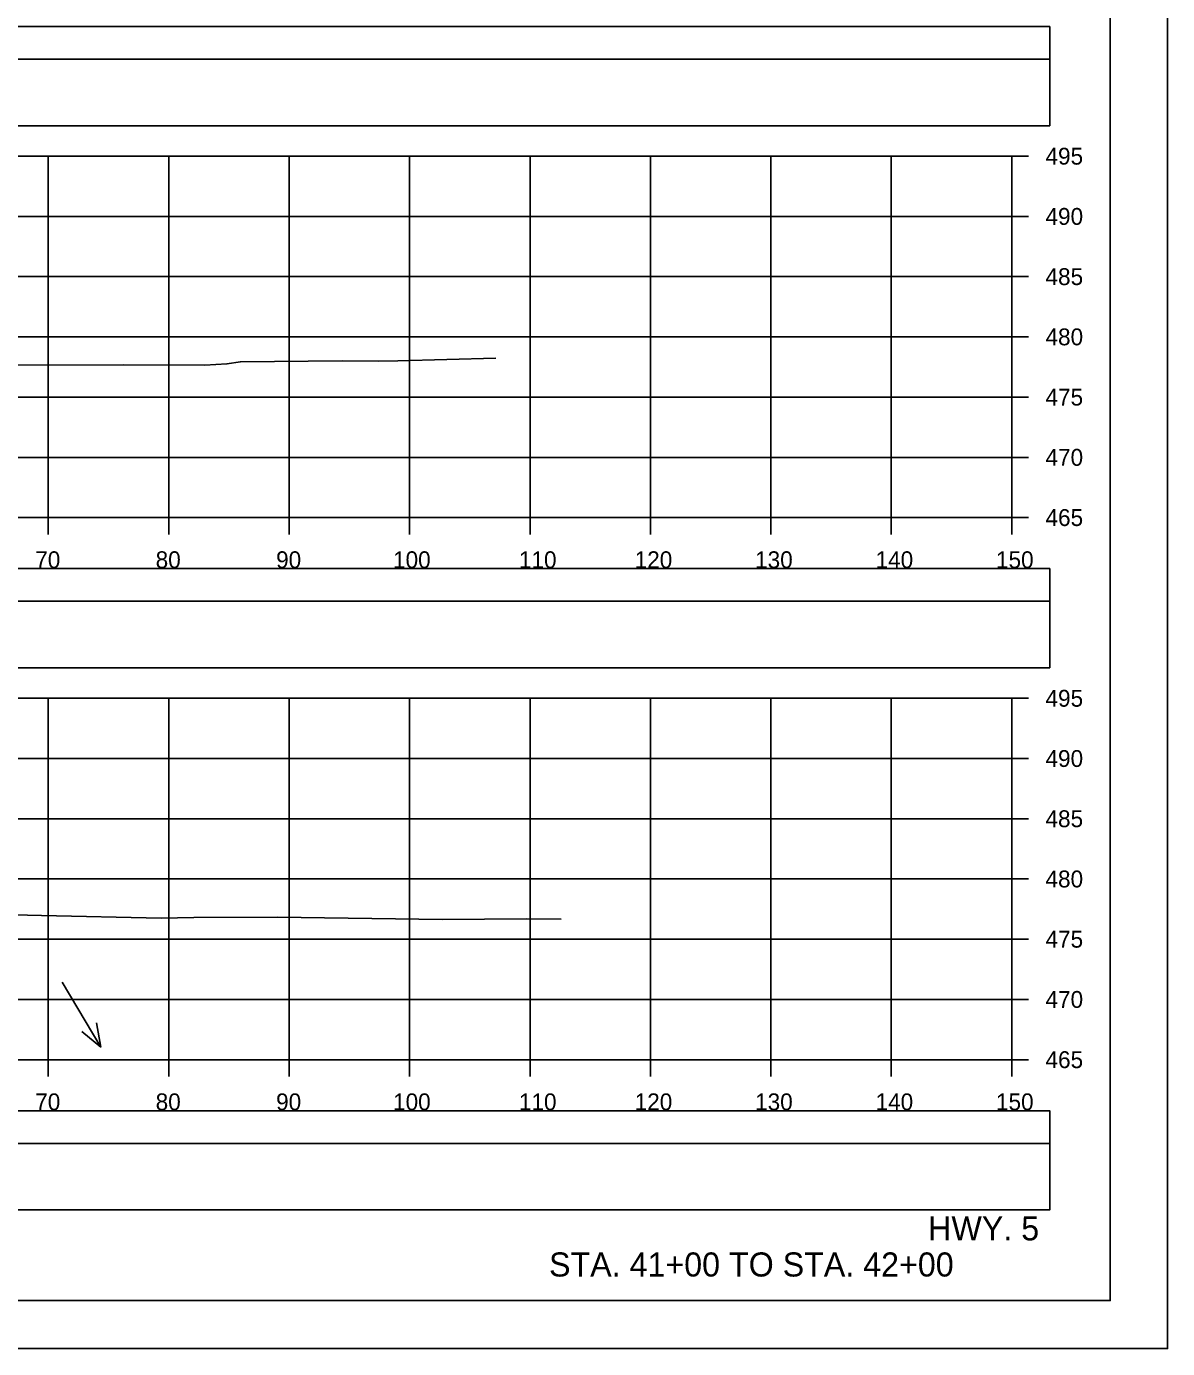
# Model space of a CAD drawing. Extents: x 1371057 to 1372761, y 380005 to 390517.
# Drawn here: x 1371629.1 to 1371723.8, y 381711.8 to 381821.5 of the extents above; entities that cross this region are included whole.
import ezdxf

# ---------------------------------------------------------------- set-up
doc = ezdxf.new("R2010")
doc.units = 0
for name, color, linetype in [('R_Axis', 7, 'Continuous'), ('R_Axis Annot', 7, 'Continuous'), ('R_Border', 7, 'Continuous'), ('R_Detour', 7, 'Continuous'), ('R_Dimension', 7, 'Continuous'), ('R_Draft', 7, 'Continuous'), ('R_Exist Surface', 7, 'Continuous'), ('R_Grid', 7, 'Continuous'), ('R_No Plot', 7, 'Continuous'), ('R_Water Annot', 7, 'Continuous')]:
    doc.layers.add(name, color=color, linetype=linetype)

msp = doc.modelspace()

# ---------------------------------------------------------------- linework, layer by layer
at = {"layer": 'R_Axis'}
for p, q in [((1371710.87, 381780.76), (1371710.87, 381810.76)), ((1371712.27, 381810.76), (1371710.87, 381810.76)), ((1371712.27, 381805.76), (1371710.87, 381805.76)), ((1371712.27, 381800.76), (1371710.87, 381800.76)), ((1371712.27, 381795.76), (1371710.87, 381795.76)), ((1371712.27, 381790.76), (1371710.87, 381790.76)), ((1371712.27, 381785.76), (1371710.87, 381785.76)), ((1371410.87, 381780.76), (1371710.87, 381780.76)), ((1371630.87, 381779.36), (1371630.87, 381780.76)), ((1371640.87, 381779.36), (1371640.87, 381780.76)), ((1371650.87, 381779.36), (1371650.87, 381780.76)), ((1371660.87, 381779.36), (1371660.87, 381780.76)), ((1371670.87, 381779.36), (1371670.87, 381780.76)), ((1371680.87, 381779.36), (1371680.87, 381780.76)), ((1371690.87, 381779.36), (1371690.87, 381780.76)), ((1371700.87, 381779.36), (1371700.87, 381780.76)), ((1371710.87, 381779.36), (1371710.87, 381780.76)), ((1371712.27, 381780.76), (1371710.87, 381780.76)), ((1371710.87, 381735.76), (1371710.87, 381765.76)), ((1371712.27, 381765.76), (1371710.87, 381765.76)), ((1371712.27, 381760.76), (1371710.87, 381760.76)), ((1371712.27, 381755.76), (1371710.87, 381755.76)), ((1371712.27, 381750.76), (1371710.87, 381750.76)), ((1371712.27, 381745.76), (1371710.87, 381745.76)), ((1371712.27, 381740.76), (1371710.87, 381740.76)), ((1371410.87, 381735.76), (1371710.87, 381735.76)), ((1371630.87, 381734.36), (1371630.87, 381735.76)), ((1371640.87, 381734.36), (1371640.87, 381735.76)), ((1371650.87, 381734.36), (1371650.87, 381735.76)), ((1371660.87, 381734.36), (1371660.87, 381735.76)), ((1371670.87, 381734.36), (1371670.87, 381735.76)), ((1371680.87, 381734.36), (1371680.87, 381735.76)), ((1371690.87, 381734.36), (1371690.87, 381735.76)), ((1371700.87, 381734.36), (1371700.87, 381735.76)), ((1371710.87, 381734.36), (1371710.87, 381735.76)), ((1371712.27, 381735.76), (1371710.87, 381735.76))]:
    msp.add_line(p, q, dxfattribs=at)
at = {"layer": 'R_Border'}
for q in [(1371719.05, 381921.22), (1371402.87, 381715.76)]:
    msp.add_line((1371719.05, 381715.76), q, dxfattribs=at)
at = {"layer": 'R_Detour'}
for points in [[(1371407.72, 381818.81), (1371714.03, 381818.81), (1371714.03, 381821.52), (1371407.72, 381821.52)], [(1371407.72, 381773.81), (1371714.03, 381773.81), (1371714.03, 381776.52), (1371407.72, 381776.52)], [(1371407.72, 381728.81), (1371714.03, 381728.81), (1371714.03, 381731.52), (1371407.72, 381731.52)]]:
    msp.add_lwpolyline(points, close=True, dxfattribs=at)
at = {"layer": 'R_Dimension'}
for points in [[(1371407.72, 381813.29), (1371714.03, 381813.29), (1371714.03, 381818.81), (1371407.72, 381818.81)], [(1371407.72, 381768.29), (1371714.03, 381768.29), (1371714.03, 381773.81), (1371407.72, 381773.81)], [(1371407.72, 381723.29), (1371714.03, 381723.29), (1371714.03, 381728.81), (1371407.72, 381728.81)]]:
    msp.add_lwpolyline(points, close=True, dxfattribs=at)
at = {"layer": 'R_Exist Surface'}
for points in [[(1371627.47, 381793.42), (1371637.13, 381793.44), (1371643.86, 381793.41), (1371645.7, 381793.51), (1371646.83, 381793.7), (1371655.27, 381793.76), (1371658.32, 381793.75), (1371659.91, 381793.77), (1371668.03, 381793.98)], [(1371622.14, 381747.93), (1371630.32, 381747.73), (1371640.26, 381747.51), (1371642.96, 381747.57), (1371649.91, 381747.58), (1371663.6, 381747.41), (1371670.57, 381747.46), (1371673.47, 381747.43)]]:
    msp.add_lwpolyline(points, dxfattribs=at)
at = {"layer": 'R_Grid'}
for p, q in [((1371410.87, 381810.76), (1371710.87, 381810.76)), ((1371630.87, 381780.76), (1371630.87, 381810.76)), ((1371640.87, 381780.76), (1371640.87, 381810.76)), ((1371650.87, 381780.76), (1371650.87, 381810.76)), ((1371660.87, 381780.76), (1371660.87, 381810.76)), ((1371670.87, 381780.76), (1371670.87, 381810.76)), ((1371680.87, 381780.76), (1371680.87, 381810.76)), ((1371690.87, 381780.76), (1371690.87, 381810.76)), ((1371700.87, 381780.76), (1371700.87, 381810.76)), ((1371710.87, 381780.76), (1371710.87, 381810.76)), ((1371410.87, 381805.76), (1371710.87, 381805.76)), ((1371410.87, 381800.76), (1371710.87, 381800.76)), ((1371410.87, 381795.76), (1371710.87, 381795.76)), ((1371410.87, 381790.76), (1371710.87, 381790.76)), ((1371410.87, 381785.76), (1371710.87, 381785.76)), ((1371410.87, 381780.76), (1371710.87, 381780.76)), ((1371410.87, 381765.76), (1371710.87, 381765.76)), ((1371630.87, 381735.76), (1371630.87, 381765.76)), ((1371640.87, 381735.76), (1371640.87, 381765.76)), ((1371650.87, 381735.76), (1371650.87, 381765.76)), ((1371660.87, 381735.76), (1371660.87, 381765.76)), ((1371670.87, 381735.76), (1371670.87, 381765.76)), ((1371680.87, 381735.76), (1371680.87, 381765.76)), ((1371690.87, 381735.76), (1371690.87, 381765.76)), ((1371700.87, 381735.76), (1371700.87, 381765.76)), ((1371710.87, 381735.76), (1371710.87, 381765.76)), ((1371410.87, 381760.76), (1371710.87, 381760.76)), ((1371410.87, 381755.76), (1371710.87, 381755.76)), ((1371410.87, 381750.76), (1371710.87, 381750.76)), ((1371410.87, 381745.76), (1371710.87, 381745.76)), ((1371410.87, 381740.76), (1371710.87, 381740.76)), ((1371410.87, 381735.76), (1371710.87, 381735.76))]:
    msp.add_line(p, q, dxfattribs=at)
at = {"layer": 'R_No Plot'}
msp.add_line((1371390.47, 381711.78), (1371723.8, 381711.78), dxfattribs=at)
for points in [[(1371390.46, 381925.12), (1371723.8, 381925.12), (1371723.8, 381711.78), (1371390.46, 381711.78)], [(1371636.79, 381921.22), (1371656.41, 381921.22), (1371656.41, 381911.34), (1371672.52, 381911.34), (1371695.72, 381911.34), (1371695.84, 381883.19), (1371719.05, 381883.19), (1371719.05, 381715.76), (1371402.87, 381715.76), (1371402.87, 381921.22)]]:
    msp.add_lwpolyline(points, close=True, dxfattribs=at)
at = {"layer": 'R_Water Annot'}
for p, q in [((1371632.03, 381742.2), (1371635.25, 381736.8)), ((1371635.25, 381736.8), (1371634.87, 381738.81)), ((1371635.25, 381736.8), (1371633.67, 381738.09))]:
    msp.add_line(p, q, dxfattribs=at)

# ---------------------------------------------------------------- texts
at = {"layer": 'R_Axis Annot'}
for s, p in [('495', (1371713.67, 381810.06)), ('490', (1371713.67, 381805.06)), ('485', (1371713.67, 381800.06)), ('480', (1371713.67, 381795.06)), ('475', (1371713.67, 381790.06)), ('470', (1371713.67, 381785.06)), ('465', (1371713.67, 381780.06)), ('70', (1371629.79, 381776.56)), ('80', (1371639.79, 381776.56)), ('90', (1371649.79, 381776.56)), ('100', (1371659.5, 381776.56)), ('110', (1371669.95, 381776.56)), ('120', (1371679.56, 381776.56)), ('130', (1371689.56, 381776.56)), ('140', (1371699.56, 381776.56)), ('150', (1371709.56, 381776.56)), ('495', (1371713.67, 381765.06)), ('490', (1371713.67, 381760.06)), ('485', (1371713.67, 381755.06)), ('480', (1371713.67, 381750.06)), ('475', (1371713.67, 381745.06)), ('470', (1371713.67, 381740.06)), ('465', (1371713.67, 381735.06)), ('70', (1371629.79, 381731.56)), ('80', (1371639.79, 381731.56)), ('90', (1371649.79, 381731.56)), ('100', (1371659.5, 381731.56)), ('110', (1371669.95, 381731.56)), ('120', (1371679.56, 381731.56)), ('130', (1371689.56, 381731.56)), ('140', (1371699.56, 381731.56)), ('150', (1371709.56, 381731.56))]:
    msp.add_text(s, height=1.4, dxfattribs=at).set_placement(p)
at = {"layer": 'R_Draft'}
for s, p in [('HWY. 5', (1371703.93, 381720.76)), ('STA. 41+00 TO STA. 42+00', (1371672.45, 381717.76))]:
    msp.add_text(s, height=2, dxfattribs=at).set_placement(p)

doc.saveas('drawing.dxf')
